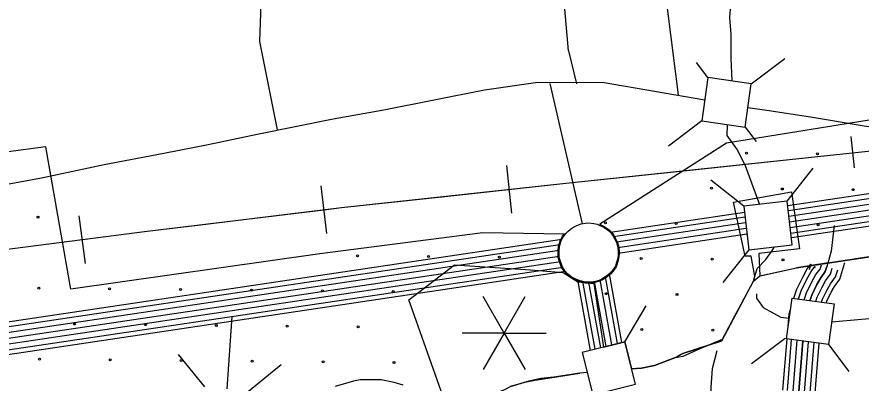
# Model space of a CAD drawing. Extents: x 1788175 to 1969470, y 584502 to 738744.
# Drawn here: x 1925974 to 1930552, y 641693 to 643678 of the extents above; entities that cross this region are included whole.
import ezdxf

# ---------------------------------------------------------------- set-up
doc = ezdxf.new("R2010")
doc.units = 0
for name, color, linetype in [('DESIGN - CONTOURS - Intermediate with optional Text', 7, 'Continuous'), ('DESIGN - EROSION CONTROL - Devices', 7, 'Continuous'), ('DESIGN - SCRATCH - User 1', 7, 'Continuous'), ('DESIGN - TRAFFIC CONTROL PERMANENT - Signalization', 7, 'Continuous'), ('DESIGN - TRANSPORTATION - Text', 7, 'Continuous'), ('SURVEY - CENTERLINE - Preliminary Text', 7, 'Continuous'), ('SURVEY - CONTOURS - Index with Text', 7, 'Continuous'), ('SURVEY - CONTROL with Text', 7, 'Continuous'), ('SURVEY - DRAINAGE - Area Shapes', 7, 'Continuous'), ('SURVEY - DRAINAGE - Storm Sewer', 7, 'Continuous'), ('SURVEY - TRANSPORTATION - Roads', 7, 'Continuous'), ('SURVEY - VEGETATION - Features with Text', 7, 'Continuous')]:
    doc.layers.add(name, color=color, linetype=linetype)

msp = doc.modelspace()

# ---------------------------------------------------------------- linework, layer by layer
at = {"layer": 'DESIGN - CONTOURS - Intermediate with optional Text'}
for p, q in [((1930515.1, 642859.6), (1930497.1, 643030.1)), ((1928657.8, 642613.9), (1928630.5, 642872.4)), ((1927655, 642503.3), (1927623.2, 642761.3)), ((1926345.6, 642341.7), (1926312.5, 642599.5))]:
    msp.add_line(p, q, dxfattribs=at)
for points in [[(1923064, 642002.6), (1923181.9, 642038.1), (1923332.9, 642057), (1924229.8, 642173.8), (1925835.7, 642407.2), (1926680.2, 642515.7), (1927159.8, 642573.3), (1927735, 642644.1), (1928934.5, 642774.8), (1930674.5, 642958.7)], [(1930263.8, 642915.3), (1930674.5, 642958.7)], [(1929607.5, 642846), (1930263.8, 642915.3)], [(1928951.2, 642776.6), (1929607.5, 642846)], [(1928295, 642705.1), (1928934.5, 642774.8), (1928951.2, 642776.6)], [(1927639.1, 642632.3), (1927735, 642644.1), (1928295, 642705.1)], [(1926984, 642552.2), (1927159.8, 642573.3), (1927639.1, 642632.3)], [(1926329, 642470.6), (1926680.2, 642515.7), (1926984, 642552.2)], [(1925674.8, 642383.8), (1925835.7, 642407.2), (1926329, 642470.6)]]:
    msp.add_lwpolyline(points, dxfattribs=at)
at = {"layer": 'DESIGN - EROSION CONTROL - Devices'}
for centre in [(1929930.3, 642939.2), (1930314.9, 642935.4), (1929739.9, 642748.7), (1930124.5, 642745), (1930509, 642741.3), (1926088.5, 642591.9), (1929165, 642562.1), (1929549.5, 642558.3), (1930318.6, 642550.9), (1927820.9, 642382.9), (1928205.5, 642379.1), (1928590, 642375.4), (1929359.1, 642367.9), (1929743.7, 642364.2), (1930128.2, 642360.5), (1926092.3, 642207.4), (1926476.8, 642203.7), (1926861.4, 642199.9), (1927245.9, 642196.2), (1927630.5, 642192.5), (1928015, 642188.7), (1929168.7, 642177.5), (1929553.3, 642173.8), (1926286.4, 642013.2), (1926671, 642009.5), (1927055.5, 642005.8), (1927440.1, 642002), (1927824.6, 641998.3), (1929362.8, 641983.4), (1929747.4, 641979.6), (1926096, 641822.8), (1926480.6, 641819.1), (1926865.1, 641815.4), (1927249.7, 641811.6), (1927634.2, 641807.9), (1928018.8, 641804.2)]:
    msp.add_circle(centre, 5.28, dxfattribs=at)
at = {"layer": 'DESIGN - SCRATCH - User 1'}
for p, q in [((1930201, 642318.4), (1931452.9, 642504.9)), ((1930001.8, 642274.5), (1930201, 642318.4))]:
    msp.add_line(p, q, dxfattribs=at)
for points in [[(1926012.4, 644417.1), (1926026.1, 643811.3), (1926854.7, 643842.3), (1926923.3, 644370.6), (1928149.5, 643910), (1928917.9, 644004.4), (1929349.3, 644071.8), (1930306.4, 643977.4), (1930427.7, 644354.9), (1930913.1, 644287.5), (1930993.9, 644530.2), (1931384.9, 644449.3), (1931196.2, 644085.3), (1931155.7, 643209), (1929821.1, 642993.3), (1929135.4, 642553.5)], [(1928941.8, 642500.5), (1928499.9, 642507.6), (1927615.8, 642393.3), (1926266.8, 642202.6), (1926131, 642973.1), (1923038.3, 642563.5), (1921949.4, 642901.7), (1921995.2, 643248.3), (1922037, 643452.9), (1922654.5, 643340.3), (1923809.9, 643276.1), (1923923.7, 643825.2), (1925860.4, 643723.2), (1925979, 643802.2)], [(1929975.5, 642272.5), (1929955.9, 642380.4), (1929922.7, 642380.4), (1929859.5, 642674.1), (1930173.8, 642729.4), (1930218, 642419.8), (1929996.9, 642396.2), (1930001.8, 642274.5)], [(1929135.4, 642553.5), (1929137.2, 642552.5), (1929155.2, 642544), (1929170, 642535.2), (1929185.7, 642523.3), (1929200.1, 642508.5), (1929211.3, 642492.8), (1929220.3, 642476.2), (1929229.5, 642459.4), (1929235.6, 642437.6), (1929239.2, 642409.6), (1929239.2, 642389.8), (1929236.8, 642367.8), (1929230.3, 642344.6), (1929223.8, 642323.9), (1929210.5, 642304.6), (1929194.6, 642285.5), (1929176, 642270.5), (1929153.6, 642255.2), (1929132.7, 642245.1), (1929112.5, 642239.2), (1929090.6, 642235.2), (1929057, 642235.4), (1929027.6, 642241.5), (1929001.7, 642251.8), (1928977.3, 642265.5), (1928957, 642282), (1928941.1, 642298.7), (1928927.8, 642320.2), (1928916.2, 642351.2), (1928909.4, 642373.5), (1928909, 642407.7), (1928910.6, 642434.9), (1928921.4, 642467.1), (1928933.3, 642489.3), (1928941.8, 642500.5)], [(1928486.8, 640967), (1928496.5, 640964.3), (1928240.2, 641597.1), (1928233.1, 641616.1), (1928246.8, 641611.3), (1928331.9, 641597.1), (1928395.7, 641597.1), (1928459.6, 641604.2), (1928282.8, 641623.8), (1928098.8, 642143.5), (1928347.7, 642334.3), (1928759.8, 642306.3), (1928936.4, 642292.2), (1929014.9, 642241.7), (1929101.8, 642233.3)], [(1929800.3, 641930.5), (1929968.1, 642246), (1929975.5, 642272.5)], [(1929101.8, 642233.3), (1929154.9, 641888.4), (1929270.1, 641917.4), (1929307.1, 641770.3)], [(1929307.1, 641770.3), (1929360.5, 641774.4), (1929431.4, 641788.6), (1929544.9, 641831.2), (1929587.5, 641838.3), (1929679.7, 641880.8), (1929800.3, 641930.5)]]:
    msp.add_lwpolyline(points, dxfattribs=at)
at = {"layer": 'DESIGN - TRAFFIC CONTROL PERMANENT - Signalization'}
for q in [(1928502.4, 642161.5), (1928730.5, 642161.5), (1928388.3, 641964), (1928502.4, 641766.4), (1928730.5, 641766.4), (1928844.5, 641964)]:
    msp.add_line((1928616.4, 641964), q, dxfattribs=at)
at = {"layer": 'DESIGN - TRANSPORTATION - Text'}
for points in [[(1929792, 646381.6), (1929688.5, 646220.4), (1929631.7, 646163.6), (1929589.2, 646099.8), (1929567.9, 646043), (1929553.7, 645979.2), (1929583.9, 645753.3), (1929608.6, 645649.8), (1929631, 645548.7), (1929644.5, 645299.1), (1929651.3, 644746), (1929653.5, 644638), (1929660.1, 644468.3), (1929709.8, 644205.8), (1929731, 644120.7), (1929766.5, 644021.4), (1929809.1, 643929.1), (1929837.4, 643822.7), (1929844.5, 643766), (1929837.4, 643673.8), (1929844.5, 643581.5), (1929844.5, 643453.9), (1929850.7, 643330.7)], [(1929825.1, 643094.3), (1929823.3, 643035.3), (1929880.1, 642957.3), (1929922.6, 642872.2), (1929965.2, 642758.7), (1930000.1, 642661.7)], [(1929800.3, 641930.5), (1929869.4, 642060.5), (1929899.8, 642116.9), (1929942.7, 642197.6), (1929968.1, 642246), (1929987.2, 642314.4), (1930034.6, 642363.1), (1930068, 642407.7), (1930082.6, 642432)], [(1929984.6, 642175.9), (1929984.6, 642153.9), (1930021.4, 642102.4), (1930072.8, 642073.1), (1930116.9, 642051), (1930162.1, 642044.5)], [(1930392.2, 642025.2), (1930433, 642029), (1930594.7, 642043.7)], [(1929800.3, 641930.5), (1929795.8, 641922), (1929584.6, 641853.6), (1929571.4, 641846), (1929544.9, 641831.2), (1929431.4, 641788.6), (1929360.5, 641774.4), (1929307.1, 641770.3)], [(1929768.6, 641867.7), (1929744.1, 641769.5), (1929735.9, 641671.4), (1929735.9, 641597.8), (1929744.1, 641524.2), (1929735.9, 641385.2), (1929744.1, 641360.7), (1929727.7, 641197.1), (1929711.4, 641148.1), (1929669.6, 641079.9), (1929612.8, 641023.3), (1929498.9, 640920.8), (1929410.5, 640903.2), (1929302.4, 640909.5)], [(1929067.1, 641750.5), (1929027.1, 641746.1), (1928885.2, 641724.8), (1928814.3, 641717.7), (1928750.4, 641703.5), (1928651.1, 641675.1)], [(1928069.4, 641682.2), (1928019.8, 641696.4), (1927948.8, 641710.6), (1927906.3, 641710.6), (1927835.3, 641710.6), (1927799.9, 641703.5), (1927700.6, 641675.1)]]:
    msp.add_lwpolyline(points, dxfattribs=at)
at = {"layer": 'SURVEY - CENTERLINE - Preliminary Text'}
for points in [[(1931565.6, 642863.1), (1930154.1, 642652.9)], [(1931569.4, 642837.7), (1930157.1, 642627.3)], [(1931573.9, 642807), (1930160.6, 642596.5)], [(1931578.5, 642776.4), (1930164.2, 642565.7)], [(1931583.1, 642745.7), (1930167.8, 642534.9)], [(1931587.6, 642715), (1930171.3, 642504)], [(1931591.3, 642690.6), (1930174.1, 642479.5)], [(1929919, 642617.8), (1929192.1, 642509.6)], [(1929921.9, 642592.3), (1929209.2, 642486.1)], [(1929925.5, 642561.5), (1929224.9, 642457.1)], [(1929929, 642530.6), (1929232, 642426.8)], [(1929932.6, 642499.8), (1929234.2, 642395.8)], [(1928928.8, 642470.3), (1924880.9, 641867.4)], [(1928918.5, 642442.8), (1924884.8, 641841.9)], [(1928914.2, 642410.8), (1924889.4, 641811.3)], [(1928914.3, 642379.5), (1924894.1, 641780.6)], [(1928922.3, 642349.3), (1924898.7, 641750)], [(1929222.9, 642337.8), (1929222.9, 642337.8)], [(1929230.5, 642363.9), (1929230.5, 642363.9)], [(1928934, 642319.7), (1924903.4, 641719.3)], [(1928949.6, 642297.1), (1924907.1, 641694.9)]]:
    msp.add_lwpolyline(points, dxfattribs=at)
at = {"layer": 'SURVEY - CONTOURS - Index with Text'}
for points in [[(1928964.5, 643494.4), (1928944.8, 643721.8), (1928916.2, 644233.2), (1928944.8, 644524.5), (1928998.5, 644781)], [(1928964.5, 643494.4), (1929007.8, 643315.6)], [(1925445, 642697.6), (1925752.6, 642739.5), (1926107.8, 642805.8), (1926446.5, 642877.4), (1926770.3, 642938.5), (1927011.6, 642985.3), (1927277.6, 643042.9), (1927688.9, 643126), (1927964.6, 643174.1), (1928508.9, 643282.8), (1928799.3, 643324.2), (1929158.5, 643322.4), (1929704.1, 643228.7)], [(1929040.5, 642556.9), (1928864.9, 643316.2)], [(1929938.1, 643186.8), (1930040.6, 643171.5), (1930277, 643136.8), (1930567.7, 643086.8), (1930802.1, 643052.1), (1931046.7, 643009.5), (1931571.5, 642946.9)]]:
    msp.add_lwpolyline(points, dxfattribs=at)
at = {"layer": 'SURVEY - CONTROL with Text'}
for points in [[(1929014.1, 642252.2), (1929083.1, 641870.3)], [(1929041.8, 642243.6), (1929108.1, 641876.6)], [(1929105, 642242.9), (1929168.3, 641891.8)], [(1929134.9, 642251.7), (1929198.5, 641899.4)], [(1929163.5, 642268), (1929228.6, 641906.9)], [(1929185.6, 642284.6), (1929252.6, 641913)], [(1929073.9, 642240.3), (1929138.2, 641884.2)]]:
    msp.add_lwpolyline(points, dxfattribs=at)
at = {"layer": 'SURVEY - DRAINAGE - Area Shapes'}
for points in [[(1929561.9, 643255.1), (1929423.6, 644338), (1929404, 644829.6)], [(1927386.7, 643064.9), (1927290.6, 643544.2), (1927302.6, 643852.8), (1927302.3, 643876.8), (1927302.1, 643892.9), (1927291.8, 643910.7), (1927281.7, 643920.6), (1927267.6, 643926.4), (1927251.6, 643928.2), (1927223.5, 643935.8), (1927171.4, 643947.1), (1927161, 643948.2)], [(1930406.4, 642546.4), (1930390.1, 642407.4), (1930371.4, 642343.8)], [(1927140.2, 642054.6), (1927111.8, 641661.4)]]:
    msp.add_lwpolyline(points, dxfattribs=at)
at = {"layer": 'SURVEY - DRAINAGE - Storm Sewer'}
for p, q in [((1929956.3, 643315.8), (1930137.6, 643452.5)), ((1929721, 643348.9), (1929659.6, 643430.4)), ((1929687.9, 643113.6), (1929506.5, 642976.9)), ((1929923.2, 643080.5), (1929982.3, 643002.1)), ((1930151.1, 642679.1), (1930292.2, 642857)), ((1929915.1, 642651.8), (1929737.2, 642792.9)), ((1929942.3, 642415.8), (1929801.2, 642237.9)), ((1929270.1, 641917.4), (1929386.6, 642112.3)), ((1930139.5, 641934.6), (1929958.1, 641797.9)), ((1930374.8, 641901.5), (1930485.2, 641755)), ((1926994, 641672.9), (1926850.2, 641848.7)), ((1927230.5, 641649.6), (1927406.2, 641793.4))]:
    msp.add_line(p, q, dxfattribs=at)
for points in [[(1929956.3, 643315.8), (1929721, 643348.9), (1929687.9, 643113.6), (1929923.2, 643080.5)], [(1930151.1, 642679.1), (1929915.1, 642651.8), (1929942.3, 642415.8), (1930178.4, 642443)], [(1930374.8, 641901.5), (1930146.5, 641933.6), (1930177.5, 642153.9), (1930405.7, 642121.8)], [(1929328.1, 641687), (1929270.1, 641917.4), (1929039.7, 641859.4), (1929097.7, 641629)]]:
    msp.add_lwpolyline(points, close=True, dxfattribs=at)
at = {"layer": 'SURVEY - TRANSPORTATION - Roads'}
for points in [[(1930187.5, 642152.5), (1930203, 642202.7), (1930235.7, 642267.9), (1930259.9, 642311.5), (1930278.7, 642336.7), (1930269.8, 642307)], [(1930243.4, 642144.6), (1930254.9, 642181.8), (1930285, 642241.9), (1930306.8, 642281.2), (1930329.3, 642311.2), (1930336, 642333.7)], [(1930371.4, 642343.8), (1930365.7, 642324.8), (1930357.4, 642297), (1930332.8, 642264.3), (1930312.4, 642227.5), (1930283.8, 642170.2), (1930274.5, 642140.2)], [(1930362.5, 642127.9), (1930365.4, 642137.4), (1930390, 642186.5), (1930406.6, 642216.4), (1930436.9, 642256.8), (1930463.7, 642346.1)], [(1930212.2, 642149), (1930226, 642193.4), (1930257.5, 642256.4), (1930280.7, 642298.1), (1930301.1, 642325.3), (1930298.4, 642316.1)], [(1930274.5, 642140.2), (1930283.8, 642170.2), (1930312.4, 642227.5), (1930332.8, 642264.3), (1930357.4, 642297), (1930365.7, 642324.8)], [(1930305.6, 642135.9), (1930312.6, 642158.6), (1930339.8, 642213), (1930358.9, 642247.3), (1930385.5, 642282.8), (1930395.4, 642315.8)], [(1930336.7, 642131.5), (1930341.5, 642147), (1930367.2, 642198.5), (1930385, 642230.4), (1930413.6, 642268.6), (1930425.1, 642306.9)], [(1930155.7, 641999.3), (1930161.3, 642068.2), (1930168.8, 642092.4)], [(1930127.8, 641653.9), (1930150.4, 641933.1)], [(1930152.5, 641651.9), (1930174.9, 641929.6)], [(1930183.4, 641649.4), (1930205.7, 641925.3)], [(1930214.3, 641646.9), (1930236.4, 641921)], [(1930236.4, 641921), (1930214.3, 641646.9)], [(1930245.2, 641644.4), (1930267.2, 641916.7)], [(1930276.1, 641641.9), (1930297.9, 641912.3)], [(1930301.7, 641639.8), (1930323.4, 641908.7)]]:
    msp.add_lwpolyline(points, dxfattribs=at)
at = {"layer": 'SURVEY - VEGETATION - Features with Text'}
msp.add_lwpolyline([(1928951, 642504.4), (1928962.1, 642515), (1928976.3, 642527.8), (1928992.7, 642537.9), (1929011, 642547.4), (1929034.3, 642555.9), (1929056.6, 642559.4), (1929074.5, 642560.7), (1929101.5, 642558.4), (1929120.2, 642553.8), (1929135.2, 642547.9), (1929152.8, 642539.6), (1929167.2, 642531.1), (1929182.4, 642519.6), (1929196.3, 642505.3), (1929207, 642490.1), (1929215.9, 642473.8), (1929224.8, 642457.5), (1929230.7, 642436.6), (1929234.2, 642409.3), (1929234.2, 642390.1), (1929231.8, 642368.7), (1929225.5, 642346.1), (1929219.2, 642326.1), (1929206.5, 642307.7), (1929191, 642289), (1929173, 642274.5), (1929151, 642259.6), (1929130.9, 642249.8), (1929111.3, 642244.1), (1929090.1, 642240.2), (1929057.5, 642240.4), (1929029, 642246.3), (1929003.9, 642256.4), (1928980.1, 642269.6), (1928960.4, 642285.7), (1928945.1, 642301.8), (1928932.3, 642322.4), (1928921, 642352.8), (1928914.4, 642374.3), (1928914, 642407.6), (1928915.6, 642434), (1928926, 642465.1), (1928937.5, 642486.6)], close=True, dxfattribs=at)
for points in [[(1931452.9, 642504.9), (1930201, 642318.4)], [(1930782.3, 642405), (1930521.2, 642366.1)], [(1930372.8, 642344), (1930201, 642318.4)], [(1929795.8, 641922), (1929968.1, 642246), (1930001.8, 642274.5), (1930201, 642318.4)], [(1930004.6, 642275.1), (1930201, 642318.4)], [(1929795.8, 641922), (1929919.7, 642155.1)], [(1929307.1, 641770.3), (1929360.5, 641774.4), (1929431.4, 641788.6), (1929544.9, 641831.2), (1929584.6, 641853.6), (1929795.8, 641922)], [(1929700.1, 641891), (1929795.8, 641922)], [(1929307.1, 641770.3), (1929360.5, 641774.4), (1929431.4, 641788.6), (1929544.9, 641831.2), (1929559.7, 641839.5)], [(1928233.1, 641616.1), (1928331.9, 641597.1), (1928395.7, 641597.1), (1928509.2, 641611.3), (1928523.4, 641618.4), (1928622.7, 641660.9), (1928651.1, 641675.1), (1928728.9, 641697.6), (1928783, 641709.6), (1928910.8, 641728), (1929027.1, 641746.1)], [(1928889.1, 641724.8), (1928910.8, 641728), (1929027.1, 641746.1)], [(1928632.8, 641666), (1928651.1, 641675.1), (1928728.9, 641697.6), (1928783, 641709.6), (1928889.1, 641724.8)]]:
    msp.add_lwpolyline(points, dxfattribs=at)

doc.saveas('drawing.dxf')
